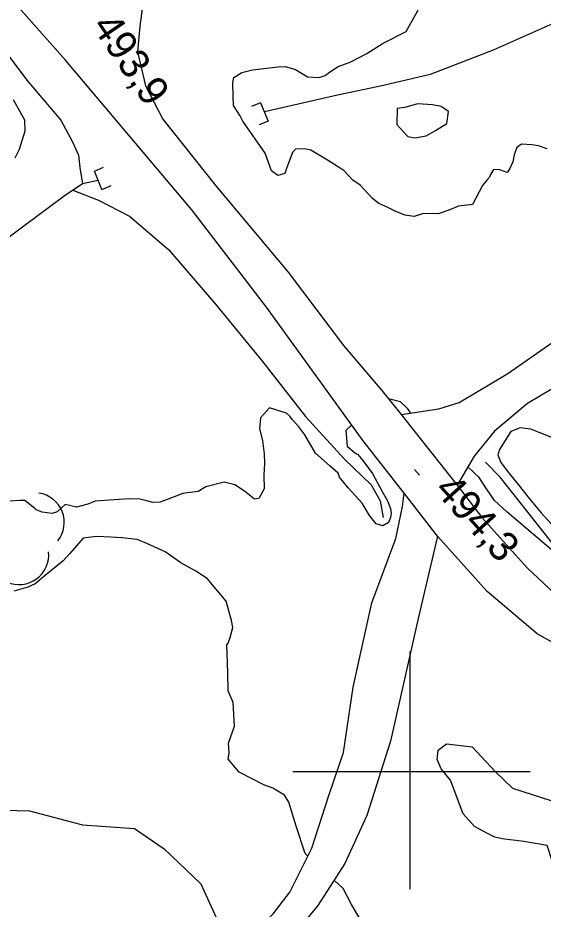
# Model space of a CAD drawing. Extents: x 642515 to 647219, y 6080136 to 6084356.
# Drawn here: x 643960.3 to 644013.5, y 6081186.1 to 6081276.2 of the extents above; entities that cross this region are included whole.
import ezdxf

# ---------------------------------------------------------------- set-up
doc = ezdxf.new("R2010")
doc.units = 0
for name, color, linetype in [('Level 19', 7, 'Continuous'), ('Level 2', 7, 'Continuous'), ('Level 21', 7, 'Continuous'), ('Level 26', 7, 'Continuous'), ('Level 3', 7, 'Continuous'), ('Level 4', 7, 'Continuous'), ('Level 44', 7, 'Continuous'), ('Level 61', 7, 'Continuous')]:
    doc.layers.add(name, color=color, linetype=linetype)

msp = doc.modelspace()

# ---------------------------------------------------------------- linework, layer by layer
at = {"layer": 'Level 19'}
for points in [[(643999.118, 6081236.119), (644002.942, 6081236.704), (644004.993, 6081237.328), (644009.91, 6081240.283), (644014.682, 6081243.59)], [(644016.897, 6081240.212), (644011.901, 6081237.252), (644008.545, 6081234.445), (644006.499, 6081231.929), (644004.767, 6081228.993)], [(643963.745, 6081169.602), (643966.754, 6081170.729), (643970.613, 6081172.917), (643976.824, 6081177.711), (643982.737, 6081182.246), (643986.161, 6081185.651), (643987.86, 6081187.855), (643990.094, 6081192.305), (643991.79, 6081197.606), (643993.269, 6081201.97), (643994.278, 6081208.556), (643996.164, 6081217.094), (643998.589, 6081223.577), (643999.256, 6081226.842), (643999.422, 6081228.162)], [(644002.805, 6081223.816), (644000.823, 6081215.512), (643998.03, 6081203.089), (643995.632, 6081195.601), (643993.422, 6081190.744), (643990.691, 6081186.498), (643986.975, 6081181.986), (643982.155, 6081177.843), (643977.312, 6081174.103), (643974.631, 6081171.635), (643973.637, 6081170.324), (643972.531, 6081168.285), (643971.334, 6081165.798), (643970.565, 6081162.356)]]:
    msp.add_lwpolyline(points, dxfattribs=at)
at = {"layer": 'Level 2'}
for points in [[(643982.077, 6081269.702), (643982.204, 6081270.194), (643983.015, 6081270.692), (643984.083, 6081270.964), (643986.679, 6081271.257), (643987.4, 6081271.305), (643988.427, 6081271.011), (643989.647, 6081270.245), (643990.817, 6081270.202), (643991.447, 6081270.405), (643991.868, 6081270.715), (643992.754, 6081271.298), (643993.971, 6081271.741), (643995.642, 6081272.618), (643997.301, 6081273.655), (643999.633, 6081274.858), (644001.565, 6081278.371)], [(644013.891, 6081262.989), (644013.025, 6081263.295), (644012.336, 6081263.37), (644011.283, 6081263.461), (644010.824, 6081263.108), (644010.554, 6081262.365), (644010.4, 6081261.669), (644010.124, 6081261.006), (644009.831, 6081260.584), (644009.087, 6081260.857), (644008.441, 6081260.895), (644008.153, 6081260.392), (644008.053, 6081260.103), (644007.791, 6081259.804), (644007.344, 6081259.29), (644006.349, 6081257.37), (644004.912, 6081257.194), (644003.935, 6081256.767), (644002.872, 6081256.414), (644001.382, 6081256.436), (644000.437, 6081256.131), (643999.501, 6081256.271), (643998.507, 6081256.688), (643997.758, 6081257.041), (643996.843, 6081257.464), (643996.206, 6081257.946), (643994.985, 6081259.316), (643994.226, 6081259.829), (643993.315, 6081260.777), (643991.673, 6081261.836), (643989.993, 6081262.853), (643989.341, 6081262.971), (643988.417, 6081262.95), (643988.118, 6081262.608), (643987.539, 6081261.078), (643987.337, 6081260.5), (643986.627, 6081260.292), (643985.99, 6081260.774), (643985.345, 6081262.544), (643983.111, 6081265.781), (643982.832, 6081266.327), (643982.156, 6081267.37), (643982.133, 6081268.296), (643982.077, 6081269.702)], [(643960.057, 6081262.072), (643960.519, 6081262.948), (643961.076, 6081264.795), (643961.042, 6081265.88), (643960.581, 6081266.734), (643959.896, 6081267.936)], [(643999.483, 6081267.161), (643998.725, 6081267.07), (643998.675, 6081265.455), (643999.285, 6081264.77), (643999.804, 6081264.24), (644000.499, 6081264.085), (644001.653, 6081264.282), (644002.581, 6081264.827), (644003.739, 6081265.549), (644003.897, 6081266.769), (644003.18, 6081267.245), (644002.282, 6081267.427), (644000.786, 6081267.529), (643999.483, 6081267.161)], [(644000.102, 6081236.27), (643999.795, 6081236.688), (643999.063, 6081237.404), (643999.063, 6081237.404), (643997.844, 6081237.723)], [(643997.735, 6081227.413), (643998.028, 6081226.627), (643998.103, 6081226.108), (643998.05, 6081225.702), (643997.841, 6081225.205), (643997.258, 6081224.884), (643996.601, 6081225.081), (643995.901, 6081225.921), (643995.174, 6081227.161), (643993.741, 6081228.717), (643992.865, 6081229.786), (643992.758, 6081230.182), (643992.758, 6081230.182), (643992.758, 6081230.182), (643991.946, 6081230.893), (643990.449, 6081232.202), (643989.357, 6081234.061), (643988.779, 6081234.868), (643988.127, 6081235.589), (643987.859, 6081235.973), (643987.517, 6081236.273), (643985.793, 6081236.802), (643984.899, 6081235.777), (643984.773, 6081234.682), (643985.096, 6081233.496), (643985.269, 6081232.139), (643985.292, 6081231.215), (643985.215, 6081230.003), (643985.271, 6081228.598), (643984.734, 6081227.637), (643984.297, 6081227.567), (643983.276, 6081228.385), (643982.309, 6081229.005), (643981.204, 6081229.293), (643979.349, 6081228.808), (643978.576, 6081228.354), (643977.221, 6081228.184), (643977.024, 6081228.13), (643976.592, 6081227.981), (643974.753, 6081227.255), (643973.99, 6081227.245), (643973.376, 6081227.405), (643972.682, 6081227.56), (643971.594, 6081227.608), (643970.074, 6081227.507), (643968.153, 6081227.38), (643967.412, 6081227.049), (643966.266, 6081226.771), (643965.124, 6081227.017), (643964.33, 6081226.281)], [(643994.126, 6081235.072), (643993.515, 6081234.5), (643993.662, 6081232.941), (643994.432, 6081232.268), (643994.726, 6081232.086), (643995.25, 6081231.476), (643996.222, 6081230.172), (643997.19, 6081228.343), (643997.735, 6081227.413)], [(644014.348, 6081233.785), (644013.065, 6081234.304), (644012.237, 6081234.651), (644011.141, 6081234.78), (644010.2, 6081234.394), (644009.071, 6081232.587), (644008.905, 6081232.052), (644009.199, 6081231.266), (644009.947, 6081230.309), (644010.958, 6081229.047), (644012.101, 6081227.593), (644013.282, 6081226.182), (644014.325, 6081225.043)], [(644014.953, 6081221.911), (644009.79, 6081226.279), (644008.544, 6081227.444), (644007.743, 6081228.599), (644007.021, 6081229.759), (644005.854, 6081230.835)], [(643964.33, 6081226.281), (643963.818, 6081226.126), (643962.804, 6081226.26), (643962.185, 6081226.5), (643962.099, 6081226.575), (643961.036, 6081227.43), (643960.956, 6081227.425), (643960.513, 6081227.436), (643959.473, 6081227.366)], [(643989.682, 6081191.485), (643989.398, 6081191.745), (643988.491, 6081194.499), (643987.766, 6081196.944), (643987.318, 6081197.638), (643986.144, 6081198.364), (643985.236, 6081198.705), (643982.739, 6081199.986), (643981.607, 6081201.278), (643981.725, 6081201.929), (643981.661, 6081202.89), (643982.27, 6081204.62), (643982.11, 6081207.022), (643981.63, 6081208.196), (643981.588, 6081210.044), (643981.482, 6081212.852), (643981.631, 6081213.022), (643981.834, 6081213.599), (643982.091, 6081214.581), (643981.963, 6081215.297), (643981.43, 6081217.272), (643981.43, 6081217.272), (643981.43, 6081217.272), (643979.507, 6081219.555), (643978.334, 6081220.28), (643976.83, 6081221.145), (643975.23, 6081222.244), (643973.407, 6081223.087), (643972.415, 6081223.503), (643970.881, 6081223.643), (643969.751, 6081223.728), (643968.302, 6081223.793), (643966.95, 6081223.622), (643965.61, 6081222.087), (643964.941, 6081221.319), (643963.154, 6081219.874), (643962.09, 6081219), (643961.351, 6081218.669), (643959.934, 6081218.254)], [(643921.918, 6081218.183), (643922.239, 6081218.39), (643927.791, 6081213.383), (643934.503, 6081207.811), (643942.763, 6081199.533), (643947.451, 6081195.432), (643951.112, 6081194.632), (643956.534, 6081196.196), (643961.512, 6081196.046), (643966.897, 6081194.638), (643972.131, 6081194.264), (643975.156, 6081192.218), (643978.844, 6081188.692), (643980.916, 6081184.175), (643980.699, 6081181.513), (643981.145, 6081181.025)], [(644002.869, 6081202.21), (644003.713, 6081202.831), (644006.312, 6081202.521), (644008.653, 6081200.019), (644010.374, 6081198.361), (644015.313, 6081196.758)], [(644016.23, 6081185.38), (644016.241, 6081186.428), (644016.102, 6081187.305), (644015.739, 6081187.925), (644015.14, 6081188.449), (644014.734, 6081189.711), (644014.413, 6081190.898), (644013.901, 6081192.555), (644011.538, 6081192.961), (644009.346, 6081193.218), (644008.608, 6081193.41), (644007.86, 6081193.763), (644006.523, 6081194.479), (644005.39, 6081195.773), (644004.119, 6081199.152), (644003.157, 6081200.296), (644002.772, 6081201.237), (644002.869, 6081202.21)], [(643995.62, 6081184.037), (643994.083, 6081186.589), (643993.251, 6081188.222), (643992.337, 6081189.058)]]:
    msp.add_lwpolyline(points, dxfattribs=at)
at = {"layer": 'Level 21'}
for points in [[(643977.95, 6081256.803), (643965.148, 6081271.948), (643954.313, 6081284.16), (643949.579, 6081289.365), (643948.653, 6081290.331), (643942.821, 6081296.413), (643940.975, 6081298.338), (643929.535, 6081309.492), (643927.453, 6081311.769), (643923.76, 6081315.91), (643920.549, 6081320.082), (643916.645, 6081325.615), (643911.372, 6081334.835), (643905.954, 6081341.996), (643897.73, 6081351.463), (643888.376, 6081362.223), (643884.405, 6081366.943), (643875.11, 6081377.994), (643870.222, 6081384.09), (643865.959, 6081389.405), (643862.093, 6081394.227)], [(644013.665, 6081312.39), (644002.172, 6081303.155), (643990.726, 6081293.884), (643980.731, 6081285.924), (643976.316, 6081282.004), (643974.652, 6081280.363), (643973.699, 6081278.93), (643973.029, 6081277.859), (643972.669, 6081275.378), (643972.437, 6081272.784), (643973.269, 6081269.334), (643975.021, 6081265.985), (643980.379, 6081259.25)], [(643980.379, 6081259.25), (643987.684, 6081250.508), (643993.288, 6081243.105), (643997.171, 6081238.569), (643999.118, 6081236.119), (644004.242, 6081229.67), (644004.767, 6081228.993), (644007.323, 6081225.697), (644011.888, 6081220.578), (644014.589, 6081218.068)], [(644018.22, 6081210.956), (644012.872, 6081213.968), (644007.801, 6081218.245), (644002.805, 6081223.816), (643999.422, 6081228.162), (643995.282, 6081233.48), (643985.493, 6081246.966), (643977.95, 6081256.803)]]:
    msp.add_lwpolyline(points, dxfattribs=at)
at = {"layer": 'Level 26'}
for p, q in [((643984.9, 6081267.64), (643983.98, 6081267.26)), ((643984.9, 6081267.64), (643985.66, 6081265.78)), ((643985.66, 6081265.78), (643984.74, 6081265.4)), ((643968.09, 6081260.74), (643969.01, 6081261.12)), ((643968.85, 6081258.88), (643968.09, 6081260.74)), ((643968.85, 6081258.88), (643969.77, 6081259.26))]:
    msp.add_line(p, q, dxfattribs=at)
at = {"layer": 'Level 3'}
msp.add_line((644000.451, 6081230.581), (644000.989, 6081229.989), dxfattribs=at)
at = {"layer": 'Level 4'}
for points in [[(643947.766, 6081285.838), (643951.123, 6081282.594), (643954.812, 6081278.607), (643957.341, 6081275.106), (643961.27, 6081269.924), (643964.682, 6081265.877), (643965.874, 6081263.698), (643966.489, 6081262.327), (643966.611, 6081261.084), (643966.881, 6081259.447)], [(644014.78, 6081275.797), (644008.422, 6081272.95), (644002.038, 6081270.506), (643997.345, 6081269.386), (643992.685, 6081268.39), (643987.511, 6081267.239), (643985.284, 6081266.722)], [(643968.473, 6081259.795), (643966.881, 6081259.447), (643965.026, 6081258.194), (643960.679, 6081254.958), (643954.905, 6081250.699), (643950.552, 6081247.544), (643946.72, 6081245.675), (643941.811, 6081243.613), (643937.953, 6081242.146), (643936.008, 6081241.654), (643932.934, 6081241.772), (643929.865, 6081242.416), (643925.861, 6081244.41), (643922.018, 6081246.414), (643919.664, 6081247.266), (643916.785, 6081247.518), (643915.046, 6081247), (643913.14, 6081245.341), (643910.187, 6081242.837)], [(643965.91, 6081258.791), (643968.519, 6081257.794), (643971.651, 6081256.186), (643975.584, 6081252.817), (643980.343, 6081247.286), (643985.08, 6081241.473), (643989.436, 6081235.917), (643993.387, 6081231.625), (643996.096, 6081229.031), (643997.009, 6081227.403), (643997.282, 6081225.73)], [(644014.608, 6081222.885), (644011.051, 6081227.351), (644009.117, 6081229.795), (644007.648, 6081231.304)]]:
    msp.add_lwpolyline(points, dxfattribs=at)
at = {"layer": 'Level 44'}
for centre, start, end in [((643962.041, 6081225.209), 321.72188, 81.69982), ((643960.465, 6081221.93), 246.26044, 6.23838)]:
    msp.add_arc(centre, 3, start, end, dxfattribs=at)
at = {"layer": 'Level 61'}
for p, q in [((644000, 6081212.16), (644000, 6081188.16)), ((644012.16, 6081200), (643988.16, 6081200))]:
    msp.add_line(p, q, dxfattribs=at)

# ---------------------------------------------------------------- texts
at = {"layer": 'Level 3'}
for s, rotation, p in [('493,9', 304.14461, (643967.76, 6081275.39)), ('494,3', 312.25226, (644002.36, 6081228.42))]:
    msp.add_text(s, height=3, rotation=rotation, dxfattribs=at).set_placement(p)

doc.saveas('drawing.dxf')
